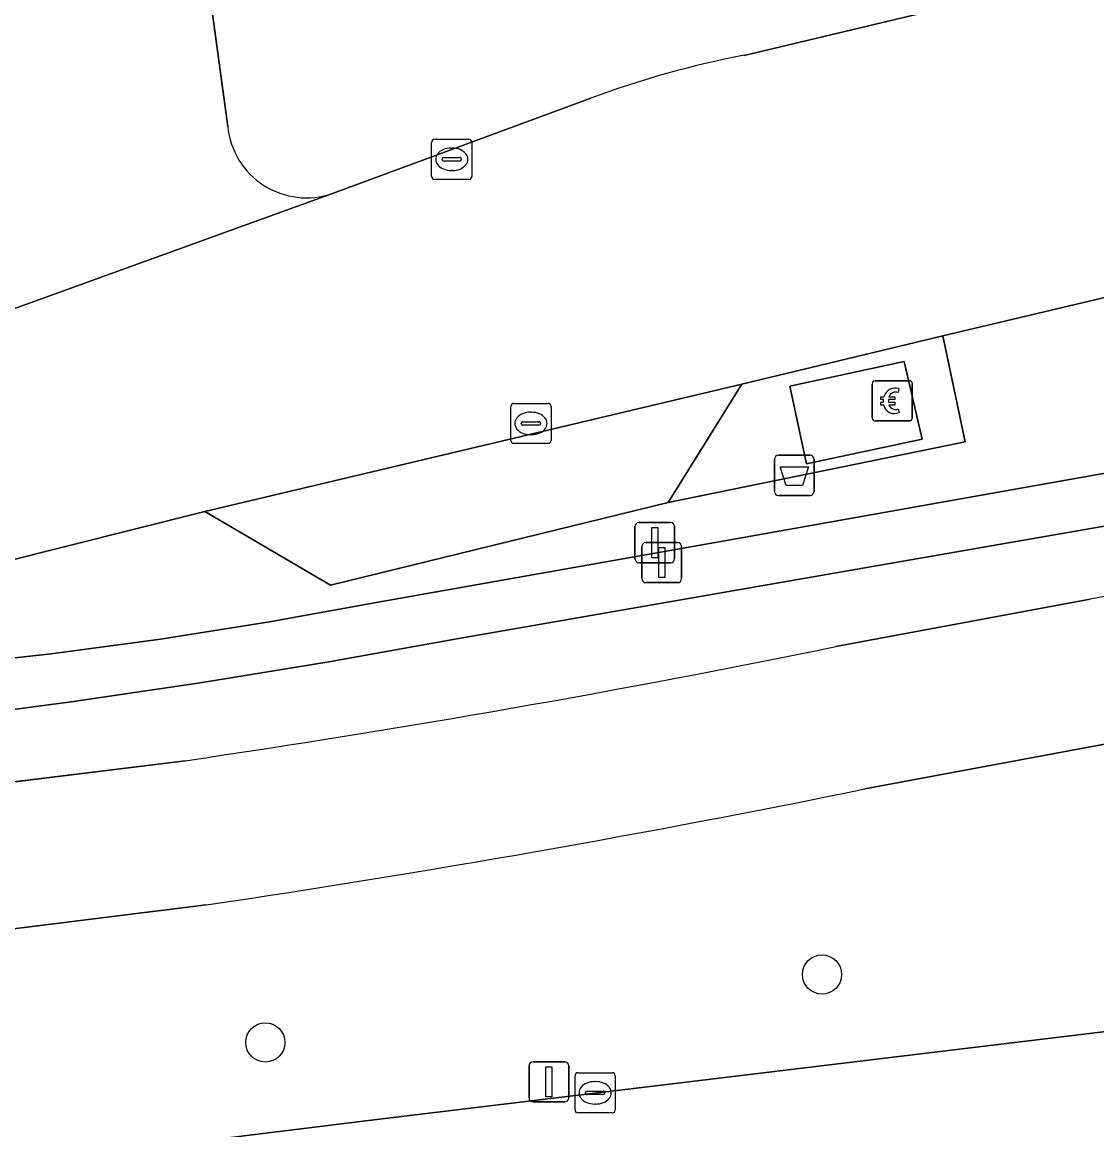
# Model space of a CAD drawing. Extents: x 161477 to 163040, y 383680 to 384871.
# Drawn here: x 162175.34 to 162202.1, y 384075 to 384102.58 of the extents above; entities that cross this region are included whole.
import ezdxf

# ---------------------------------------------------------------- set-up
doc = ezdxf.new("R2010")
doc.units = 0
for name, color, linetype in [('IMGEO_Afvalbak', 7, 'Continuous'), ('IMGEO_Berm_groen', 7, 'Continuous'), ('IMGEO_Betaalautomaat', 7, 'Continuous'), ('IMGEO_Boom', 7, 'Continuous'), ('IMGEO_Fietspad_gesloten', 7, 'Continuous'), ('IMGEO_Groenvoorziening', 7, 'Continuous'), ('IMGEO_Haag', 7, 'Continuous'), ('IMGEO_Kolk', 7, 'Continuous'), ('IMGEO_Lichtmast', 7, 'Continuous'), ('IMGEO_Parkeervlak_open', 7, 'Continuous'), ('IMGEO_Rijbaan_lokaal_gesloten', 7, 'Continuous'), ('IMGEO_Rijbaan_lokaal_open', 7, 'Continuous'), ('IMGEO_Voetpad_gesloten', 7, 'Continuous'), ('IMGEO_Voetpad_open', 7, 'Continuous')]:
    doc.layers.add(name, color=color, linetype=linetype)

msp = doc.modelspace()

# ---------------------------------------------------------------- linework, layer by layer
at = {"layer": 'IMGEO_Afvalbak'}
for p, q in [((162194.075, 384090.896), (162194.075, 384091.696)), ((162194.075, 384091.696), (162194.075, 384090.896)), ((162194.175, 384091.796), (162194.965, 384091.796)), ((162194.965, 384091.796), (162194.175, 384091.796)), ((162195.065, 384091.696), (162195.065, 384090.896)), ((162195.065, 384090.896), (162195.065, 384091.696)), ((162194.965, 384090.796), (162194.175, 384090.796)), ((162194.175, 384090.796), (162194.965, 384090.796))]:
    msp.add_line(p, q, dxfattribs=at)
msp.add_lwpolyline([(162194.218, 384091.51), (162194.922, 384091.51), (162194.773, 384091.04), (162194.367, 384091.04), (162194.218, 384091.51)], dxfattribs=at)
for centre, start, end in [((162194.175, 384091.696), 90, 180), ((162194.175, 384091.696), 90, 180), ((162194.965, 384091.696), 0, 90), ((162194.965, 384091.696), 360, 90), ((162194.175, 384090.896), 180, 270), ((162194.175, 384090.896), 180, 270), ((162194.965, 384090.896), 270, 0), ((162194.965, 384090.896), 270, 0)]:
    msp.add_arc(centre, 0.1, start, end, dxfattribs=at)
at = {"layer": 'IMGEO_Berm_groen'}
for points in [[(162225.449, 384092.868), (162225.46, 384092.912), (162224.42, 384093.611), (162223.116, 384093.366), (162218.709, 384092.746), (162214.308, 384092.077), (162209.915, 384091.359), (162205.531, 384090.591), (162186.171, 384087.226), (162182.978, 384086.653), (162179.777, 384086.131), (162176.568, 384085.658), (162173.352, 384085.235), (162170.566, 384084.911), (162167.775, 384084.623), (162135.82, 384080.702), (162128.195, 384079.766), (162094.555, 384075.741), (162040.526, 384069.275), (162040.556, 384069.026), (162042.321, 384067.606), (162164.301, 384082.326)], [(162195.604, 384087.03), (162201.935, 384088.212)], [(162202.611, 384084.662), (162196.327, 384083.486)], [(162164.301, 384082.326), (162179.402, 384084.189)], [(162179.927, 384080.597), (162164.799, 384078.716), (162037.295, 384063.34), (162003.42, 384059.174), (162000, 384058.753), (161967.373, 384054.741), (161896.962, 384046.212), (161847.953, 384040.275), (161822.49, 384037.235), (161793.606, 384033.742), (161792.05, 384033.368), (161791.016, 384033.255), (161789.879, 384033.126), (161782.08, 384032.349)], [(161977.435, 384050.21), (161982.251, 384050.756), (161989.699, 384051.67), (161996.3, 384052.485), (162000, 384052.948), (162004.465, 384053.494), (162061.99, 384060.529), (162090.69, 384063.861), (162112.945, 384066.661), (162130.338, 384068.624), (162184.31, 384075.274), (162202.261, 384077.434), (162208.493, 384078.157), (162212.301, 384078.633), (162212.132, 384079.728)]]:
    msp.add_lwpolyline(points, dxfattribs=at)
for centre, radius, start, end in [((162272.264, 383703.099), 391.482, 97.62874, 100.34921), ((162137.256, 384372.163), 291.041, 278.32628, 281.56498), ((162135.05, 384383.345), 306.056, 278.43171, 281.54956)]:
    msp.add_arc(centre, radius, start, end, dxfattribs=at)
at = {"layer": 'IMGEO_Betaalautomaat'}
for p, q in [((162196.511, 384092.726), (162196.511, 384093.567)), ((162196.511, 384093.567), (162196.511, 384092.726)), ((162196.586, 384093.65), (162197.427, 384093.65)), ((162197.427, 384093.65), (162196.586, 384093.65)), ((162197.51, 384093.576), (162197.51, 384092.735)), ((162197.51, 384092.735), (162197.51, 384093.576)), ((162197.173, 384093.455), (162197.156, 384093.355)), ((162196.794, 384093.114), (162196.794, 384093.182)), ((162196.915, 384093.182), (162196.915, 384093.114)), ((162197.16, 384092.949), (162197.182, 384092.862)), ((162197.436, 384092.651), (162196.595, 384092.651)), ((162196.595, 384092.651), (162197.436, 384092.651))]:
    msp.add_line(p, q, dxfattribs=at)
for points in [[(162196.794, 384093.182), (162196.725, 384093.182), (162196.725, 384093.251), (162196.804, 384093.251)], [(162196.926, 384093.251), (162197.073, 384093.251), (162197.073, 384093.182), (162196.915, 384093.182)], [(162196.799, 384093.045), (162196.725, 384093.045), (162196.725, 384093.114), (162196.794, 384093.114)], [(162196.915, 384093.114), (162197.073, 384093.114), (162197.073, 384093.045), (162196.929, 384093.045)]]:
    msp.add_lwpolyline(points, dxfattribs=at)
for centre, radius, start, end in [((162196.589, 384093.573), 0.0779, 92.4484, 184.2845), ((162196.589, 384093.573), 0.0779, 92.4484, 184.2845), ((162197.433, 384093.573), 0.0779, 2.4484, 94.2845), ((162197.433, 384093.573), 0.0779, 2.4484, 94.2845), ((162197.087, 384093.175), 0.293, 73.014, 165.0139), ((162197.093, 384093.188), 0.179, 69.3236, 159.5683), ((162197.06, 384093.1), 0.267, 191.8096, 297.0389), ((162197.093, 384093.115), 0.179, 202.7625, 291.8693), ((162196.589, 384092.729), 0.0779, 182.4484, 274.2845), ((162196.589, 384092.729), 0.0779, 182.4484, 274.2845), ((162197.433, 384092.729), 0.0779, 272.4484, 4.2845), ((162197.433, 384092.729), 0.0779, 272.4484, 4.2845)]:
    msp.add_arc(centre, radius, start, end, dxfattribs=at)
at = {"layer": 'IMGEO_Boom'}
for centre in [(162195.261, 384078.865), (162181.399, 384077.174)]:
    msp.add_circle(centre, 0.489, dxfattribs=at)
at = {"layer": 'IMGEO_Fietspad_gesloten'}
for points in [[(162201.935, 384088.212), (162195.604, 384087.03)], [(162196.327, 384083.486), (162202.611, 384084.662)], [(162179.402, 384084.189), (162164.301, 384082.326), (162042.321, 384067.606), (162040.757, 384067.417), (162037.582, 384067.034), (162036.674, 384066.924), (162002.758, 384062.766), (162000, 384062.428), (161967.056, 384058.389), (161896.476, 384049.775), (161896.962, 384046.212), (161967.373, 384054.741), (162000, 384058.753), (162003.42, 384059.174), (162037.295, 384063.34), (162164.799, 384078.716)], [(162164.799, 384078.716), (162179.927, 384080.597)]]:
    msp.add_lwpolyline(points, dxfattribs=at)
for centre, radius, start, end in [((162272.264, 383703.099), 391.482, 97.62874, 100.34921), ((162137.256, 384372.163), 291.041, 278.32628, 281.56498), ((162135.05, 384383.345), 306.056, 278.43171, 281.54956)]:
    msp.add_arc(centre, radius, start, end, dxfattribs=at)
at = {"layer": 'IMGEO_Groenvoorziening'}
for points in [[(162224.655, 384107.612), (162224.605, 384108.056), (162224.469, 384109.266), (162223.122, 384121.217), (162222.907, 384123.555), (162222.878, 384126.506), (162222.955, 384130.999), (162222.932, 384135.463), (162219.324, 384135.09), (162219.38, 384134.588), (162220.805, 384121.954), (162222.157, 384111.105), (162212.258, 384109.867), (162210.187, 384109.648), (162210.034, 384110.991), (162209.819, 384110.982), (162209.317, 384110.962), (162209.156, 384111.352), (162208.476, 384111.316), (162208.839, 384109.666), (162179.634, 384106.083), (162180.462, 384099.981)], [(162193.32, 384101.754), (162202.095, 384103.847)], [(162183.068, 384098.316), (162189.503, 384100.686)], [(162203.46, 384096), (162198.272, 384094.769), (162198.827, 384092.133), (162191.427, 384090.622), (162183.023, 384088.558), (162179.892, 384090.398), (162167.824, 384087.366), (162165.86, 384086.873), (162163.919, 384086.495), (162151.986, 384084.897), (162137.045, 384083.02), (162126.703, 384081.75), (162074.887, 384075.359)], [(162100.634, 384077.733), (162132.946, 384081.569), (162135.742, 384081.906), (162165.347, 384085.474), (162172.515, 384086.473), (162172.924, 384086.511), (162173.334, 384086.55), (162176.065, 384086.851), (162178.788, 384087.217), (162181.503, 384087.646), (162184.206, 384088.139), (162193.115, 384089.718), (162206.327, 384092.061), (162208.018, 384092.361), (162213.494, 384093.304), (162218.982, 384094.181), (162225.641, 384094.843)], [(162225.653, 384094.431), (162225.65, 384094.502), (162225.646, 384094.573), (162225.641, 384094.843), (162218.982, 384094.181), (162213.494, 384093.304), (162208.018, 384092.361), (162206.327, 384092.061), (162193.115, 384089.718), (162184.206, 384088.139), (162181.503, 384087.646), (162178.788, 384087.217), (162176.065, 384086.851), (162173.334, 384086.55), (162172.924, 384086.511), (162172.515, 384086.473), (162165.347, 384085.474), (162135.742, 384081.906), (162132.946, 384081.569), (162100.634, 384077.733)], [(162094.555, 384075.741), (162128.195, 384079.766), (162135.82, 384080.702), (162167.775, 384084.623), (162170.566, 384084.911), (162173.352, 384085.235), (162176.568, 384085.658), (162179.777, 384086.131), (162182.978, 384086.653), (162186.171, 384087.226), (162205.531, 384090.591), (162209.915, 384091.359), (162214.308, 384092.077), (162218.709, 384092.746), (162223.116, 384093.366), (162224.42, 384093.611), (162225.46, 384092.912)]]:
    msp.add_lwpolyline(points, dxfattribs=at)
for centre, radius, start, end in [((162197.694, 384078.765), 23.402, 100.7737, 110.4897), ((162182.421, 384100.174), 1.968, 185.6424, 289.2078)]:
    msp.add_arc(centre, radius, start, end, dxfattribs=at)
at = {"layer": 'IMGEO_Haag'}
for points in [[(162225.653, 384094.431), (162225.65, 384094.502), (162225.646, 384094.573), (162225.641, 384094.843), (162218.982, 384094.181), (162213.494, 384093.304), (162208.018, 384092.361), (162206.327, 384092.061), (162193.115, 384089.718), (162184.206, 384088.139), (162181.503, 384087.646), (162178.788, 384087.217), (162176.065, 384086.851), (162173.334, 384086.55), (162172.924, 384086.511), (162172.515, 384086.473), (162165.347, 384085.474), (162135.742, 384081.906), (162132.946, 384081.569), (162100.634, 384077.733)], [(162167.775, 384084.623), (162170.566, 384084.911), (162173.352, 384085.235), (162176.568, 384085.658), (162179.777, 384086.131), (162182.978, 384086.653), (162186.171, 384087.226), (162205.531, 384090.591), (162209.915, 384091.359), (162214.308, 384092.077), (162218.709, 384092.746), (162223.116, 384093.366), (162224.42, 384093.611), (162225.46, 384092.912), (162225.479, 384092.992), (162225.503, 384093.116)]]:
    msp.add_lwpolyline(points, dxfattribs=at)
at = {"layer": 'IMGEO_Kolk'}
for p, q in [((162185.541, 384098.739), (162185.541, 384099.591)), ((162185.616, 384099.665), (162186.468, 384099.665)), ((162186.542, 384099.591), (162186.542, 384098.739)), ((162186.029, 384099.445), (162186.054, 384099.445)), ((162185.8, 384099.159), (162185.8, 384099.171)), ((162186.238, 384099.122), (162185.84, 384099.122)), ((162185.843, 384099.208), (162186.241, 384099.208)), ((162186.284, 384099.171), (162186.284, 384099.159)), ((162186.052, 384098.885), (162186.027, 384098.885)), ((162186.468, 384098.665), (162185.616, 384098.665)), ((162187.512, 384092.161), (162187.512, 384093.013)), ((162187.587, 384093.087), (162188.439, 384093.087)), ((162188.513, 384093.013), (162188.513, 384092.161)), ((162188, 384092.867), (162188.025, 384092.867)), ((162187.771, 384092.581), (162187.771, 384092.593)), ((162188.209, 384092.544), (162187.811, 384092.544)), ((162187.814, 384092.63), (162188.212, 384092.63)), ((162188.255, 384092.593), (162188.255, 384092.581)), ((162188.023, 384092.307), (162187.998, 384092.307)), ((162188.439, 384092.087), (162187.587, 384092.087)), ((162189.186, 384076.419), (162190.038, 384076.419)), ((162189.111, 384075.493), (162189.111, 384076.345)), ((162189.599, 384076.199), (162189.624, 384076.199)), ((162190.112, 384076.345), (162190.112, 384075.493)), ((162189.37, 384075.913), (162189.37, 384075.925)), ((162189.808, 384075.876), (162189.41, 384075.876)), ((162189.413, 384075.962), (162189.811, 384075.962)), ((162189.854, 384075.925), (162189.854, 384075.913)), ((162189.622, 384075.639), (162189.597, 384075.639)), ((162190.038, 384075.419), (162189.186, 384075.419))]:
    msp.add_line(p, q, dxfattribs=at)
for points in [[(162185.541, 384098.739), (162185.541, 384099.591)], [(162185.616, 384099.665), (162186.468, 384099.665)], [(162186.542, 384099.591), (162186.542, 384098.739)], [(162186.468, 384098.665), (162185.616, 384098.665)], [(162187.512, 384092.161), (162187.512, 384093.013)], [(162187.587, 384093.087), (162188.439, 384093.087)], [(162188.513, 384093.013), (162188.513, 384092.161)], [(162188.439, 384092.087), (162187.587, 384092.087)], [(162189.186, 384076.419), (162190.038, 384076.419)], [(162189.111, 384075.493), (162189.111, 384076.345)], [(162190.112, 384076.345), (162190.112, 384075.493)], [(162190.038, 384075.419), (162189.186, 384075.419)]]:
    msp.add_lwpolyline(points, dxfattribs=at)
for centre, radius, start, end in [((162185.618, 384099.589), 0.0765, 91.552, 178.448), ((162185.618, 384099.589), 0.0765, 91.552, 178.448), ((162186.466, 384099.589), 0.0765, 1.552, 88.448), ((162186.466, 384099.589), 0.0765, 1.552, 88.448), ((162185.84, 384099.168), 0.0403, 85.8775, 175.7526), ((162185.837, 384099.158), 0.0366, 178.938, 274.7102), ((162186.241, 384099.165), 0.043, 264.8664, 352.4533), ((162186.245, 384099.17), 0.0386, 1.7309, 96.639), ((162185.618, 384098.741), 0.0765, 181.552, 268.448), ((162185.618, 384098.741), 0.0765, 181.552, 268.448), ((162186.466, 384098.741), 0.0765, 271.552, 358.448), ((162186.466, 384098.741), 0.0765, 271.552, 358.448), ((162187.589, 384093.011), 0.0765, 91.552, 178.448), ((162187.589, 384093.011), 0.0765, 91.552, 178.448), ((162188.437, 384093.011), 0.0765, 1.552, 88.448), ((162188.437, 384093.011), 0.0765, 1.552, 88.448), ((162187.811, 384092.59), 0.0403, 85.8775, 175.7526), ((162187.808, 384092.58), 0.0366, 178.938, 274.7102), ((162188.212, 384092.587), 0.043, 264.8664, 352.4533), ((162188.216, 384092.592), 0.0386, 1.7309, 96.639), ((162187.589, 384092.163), 0.0765, 181.552, 268.448), ((162187.589, 384092.163), 0.0765, 181.552, 268.448), ((162188.437, 384092.163), 0.0765, 271.552, 358.448), ((162188.437, 384092.163), 0.0765, 271.552, 358.448), ((162189.188, 384076.343), 0.0765, 91.552, 178.448), ((162189.188, 384076.343), 0.0765, 91.552, 178.448), ((162190.036, 384076.343), 0.0765, 1.552, 88.448), ((162190.036, 384076.343), 0.0765, 1.552, 88.448), ((162189.41, 384075.922), 0.0403, 85.8775, 175.7526), ((162189.407, 384075.912), 0.0366, 178.938, 274.7102), ((162189.811, 384075.919), 0.043, 264.8664, 352.4533), ((162189.815, 384075.924), 0.0386, 1.7309, 96.639), ((162189.188, 384075.495), 0.0765, 181.552, 268.448), ((162189.188, 384075.495), 0.0765, 181.552, 268.448), ((162190.036, 384075.495), 0.0765, 271.552, 358.448), ((162190.036, 384075.495), 0.0765, 271.552, 358.448)]:
    msp.add_arc(centre, radius, start, end, dxfattribs=at)
for centre, major_axis, ratio, start_param, end_param in [((162186.028, 384099.165), (-0.387, 0.002), 0.722429, 4.712389, 7.853982), ((162186.053, 384099.165), (-0.39, 0.002), 0.717154, 1.570796, 4.712389), ((162187.999, 384092.587), (-0.387, 0.002), 0.722429, 4.712389, 7.853982), ((162188.024, 384092.587), (-0.39, 0.002), 0.717154, 1.570796, 4.712389), ((162189.598, 384075.919), (-0.387, 0.002), 0.722429, 4.712389, 7.853982), ((162189.623, 384075.919), (-0.39, 0.002), 0.717154, 1.570796, 4.712389)]:
    msp.add_ellipse(centre, major_axis=major_axis, ratio=ratio, start_param=start_param, end_param=end_param, dxfattribs=at)
at = {"layer": 'IMGEO_Lichtmast'}
for p, q in [((162190.601, 384089.218), (162190.601, 384090.018)), ((162190.601, 384090.018), (162190.601, 384089.218)), ((162190.701, 384090.118), (162191.491, 384090.118)), ((162191.491, 384090.118), (162190.701, 384090.118)), ((162191.591, 384090.018), (162191.591, 384089.218)), ((162191.591, 384089.218), (162191.591, 384090.018)), ((162190.775, 384088.723), (162190.775, 384089.523)), ((162190.775, 384089.523), (162190.775, 384088.723)), ((162190.875, 384089.623), (162191.665, 384089.623)), ((162191.665, 384089.623), (162190.875, 384089.623)), ((162191.765, 384089.523), (162191.765, 384088.723)), ((162191.765, 384088.723), (162191.765, 384089.523)), ((162191.491, 384089.118), (162190.701, 384089.118)), ((162190.701, 384089.118), (162191.491, 384089.118)), ((162191.665, 384088.623), (162190.875, 384088.623)), ((162190.875, 384088.623), (162191.665, 384088.623)), ((162187.965, 384075.791), (162187.965, 384076.591)), ((162187.965, 384076.591), (162187.965, 384075.791)), ((162188.065, 384076.691), (162188.855, 384076.691)), ((162188.855, 384076.691), (162188.065, 384076.691)), ((162188.955, 384076.591), (162188.955, 384075.791)), ((162188.955, 384075.791), (162188.955, 384076.591)), ((162188.855, 384075.691), (162188.065, 384075.691)), ((162188.065, 384075.691), (162188.855, 384075.691))]:
    msp.add_line(p, q, dxfattribs=at)
for points in [[(162191.021, 384089.993), (162191.171, 384089.993), (162191.171, 384089.243), (162191.021, 384089.243), (162191.021, 384089.993)], [(162191.195, 384089.498), (162191.345, 384089.498), (162191.345, 384088.748), (162191.195, 384088.748), (162191.195, 384089.498)], [(162188.385, 384076.566), (162188.535, 384076.566), (162188.535, 384075.816), (162188.385, 384075.816), (162188.385, 384076.566)]]:
    msp.add_lwpolyline(points, dxfattribs=at)
for centre, start, end in [((162190.701, 384090.018), 90, 180), ((162190.701, 384090.018), 90, 180), ((162191.491, 384090.018), 0, 90), ((162191.491, 384090.018), 360, 90), ((162190.875, 384089.523), 90, 180), ((162190.875, 384089.523), 90, 180), ((162191.665, 384089.523), 0, 90), ((162191.665, 384089.523), 360, 90), ((162190.701, 384089.218), 180, 270), ((162190.701, 384089.218), 180, 270), ((162191.491, 384089.218), 270, 0), ((162191.491, 384089.218), 270, 0), ((162190.875, 384088.723), 180, 270), ((162190.875, 384088.723), 180, 270), ((162191.665, 384088.723), 270, 0), ((162191.665, 384088.723), 270, 0), ((162188.065, 384076.591), 90, 180), ((162188.065, 384076.591), 90, 180), ((162188.855, 384076.591), 0, 90), ((162188.855, 384076.591), 360, 90), ((162188.065, 384075.791), 180, 270), ((162188.065, 384075.791), 180, 270), ((162188.855, 384075.791), 270, 0), ((162188.855, 384075.791), 270, 0)]:
    msp.add_arc(centre, 0.1, start, end, dxfattribs=at)
at = {"layer": 'IMGEO_Parkeervlak_open'}
msp.add_lwpolyline([(162191.427, 384090.622), (162193.267, 384093.566), (162179.892, 384090.398), (162183.023, 384088.558)], close=True, dxfattribs=at)
at = {"layer": 'IMGEO_Rijbaan_lokaal_gesloten'}
msp.add_lwpolyline([(162246.408, 384079.189), (162245.881, 384082.587), (162212.301, 384078.633), (162208.493, 384078.157), (162202.261, 384077.434), (162184.31, 384075.274), (162130.338, 384068.624), (162112.945, 384066.661), (162090.69, 384063.861), (162061.99, 384060.529), (162004.465, 384053.494)], dxfattribs=at)
at = {"layer": 'IMGEO_Rijbaan_lokaal_open'}
for points in [[(162202.095, 384103.847), (162193.32, 384101.754)], [(162189.503, 384100.686), (162183.068, 384098.316), (162171.137, 384093.999), (162167.753, 384092.716), (162167.14, 384092.464), (162150.233, 384090.156), (162135.099, 384088.286)], [(161970.207, 384062.463), (161999.415, 384066.04), (162029.793, 384069.809), (162033.87, 384070.315), (162038.64, 384070.903), (162040.324, 384071.11), (162049.762, 384072.273), (162074.887, 384075.359), (162126.703, 384081.75), (162137.045, 384083.02), (162151.986, 384084.897), (162163.919, 384086.495), (162165.86, 384086.873), (162167.824, 384087.366), (162179.892, 384090.398), (162193.267, 384093.566), (162198.272, 384094.769), (162203.46, 384096)]]:
    msp.add_lwpolyline(points, dxfattribs=at)
msp.add_arc((162197.694, 384078.765), 23.402, 100.7737, 110.4897, dxfattribs=at)
at = {"layer": 'IMGEO_Voetpad_gesloten'}
msp.add_lwpolyline([(162197.306, 384094.128), (162194.461, 384093.52), (162194.875, 384091.584), (162197.756, 384092.199)], close=True, dxfattribs=at)
at = {"layer": 'IMGEO_Voetpad_open'}
for points in [[(162180.462, 384099.981), (162179.634, 384106.083)], [(162171.137, 384093.999), (162183.068, 384098.316)]]:
    msp.add_lwpolyline(points, dxfattribs=at)
for points in [[(162198.827, 384092.133), (162198.272, 384094.769), (162193.267, 384093.566), (162191.427, 384090.622)], [(162194.461, 384093.52), (162197.306, 384094.128), (162197.756, 384092.199), (162194.875, 384091.584)]]:
    msp.add_lwpolyline(points, close=True, dxfattribs=at)
msp.add_arc((162182.421, 384100.174), 1.968, 185.6424, 289.2078, dxfattribs=at)

doc.saveas('drawing.dxf')
